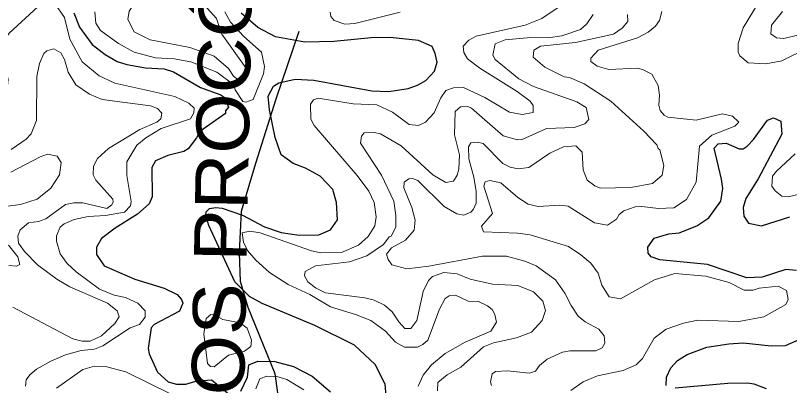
# Model space of a CAD drawing. Extents: x 763.2 to 816.8, y 7896.5 to 7952.7.
# Drawn here: x 791.302 to 794.826, y 7937.388 to 7939.07 of the extents above; entities that cross this region are included whole.
import ezdxf
from ezdxf.enums import TextEntityAlignment as Align

# ---------------------------------------------------------------- set-up
doc = ezdxf.new("R2010")
doc.units = 0
doc.header["$LTSCALE"] = 0.064
for name, color, linetype, lineweight in [('1', 7, 'Continuous', 25), ('2', 7, 'Continuous', 13), ('26', 7, 'Continuous', 25)]:
    doc.layers.add(name, color=color, linetype=linetype, lineweight=lineweight)

msp = doc.modelspace()

# ---------------------------------------------------------------- linework, layer by layer
at = {"layer": '1'}
for points in [[(791.5688, 7939.0821), (791.5942, 7939.0173), (791.6516, 7938.9378), (791.7112, 7938.8919), (791.7659, 7938.8612), (791.8086, 7938.8465), (791.8948, 7938.8315), (791.9795, 7938.8281), (792.0215, 7938.8137), (792.145, 7938.7422), (792.2365, 7938.7095), (792.2542, 7938.6977), (792.2716, 7938.6525), (792.2592, 7938.636), (792.2583, 7938.6247), (792.1416, 7938.5431), (792.1269, 7938.5138), (792.0884, 7938.4643), (792.0687, 7938.4509), (791.996, 7938.4337), (791.9391, 7938.4094), (791.9237, 7938.3788), (791.9253, 7938.2451), (791.9111, 7938.2142), (791.8578, 7938.1661), (791.7561, 7938.1035), (791.6933, 7938.0566), (791.6707, 7938.0172), (791.6712, 7937.9827), (791.7054, 7937.9317), (791.8458, 7937.8706), (791.9795, 7937.8307), (792.039, 7937.8017), (792.0586, 7937.7792), (792.0645, 7937.7626), (792.0498, 7937.7257), (791.9341, 7937.665), (791.9202, 7937.6492), (791.9057, 7937.5556), (791.9111, 7937.5316), (791.9496, 7937.4486)], [(792.9935, 7937.3066), (792.9855, 7937.3934), (792.94, 7937.4835), (792.8456, 7937.5712), (792.6655, 7937.6611), (792.4256, 7937.7597), (792.3683, 7937.7919), (792.3009, 7937.8585), (792.1833, 7938.115), (792.1689, 7938.1604), (792.1698, 7938.1772), (792.1861, 7938.1925), (792.2146, 7938.1971), (792.2432, 7938.1937), (792.3352, 7938.1624), (792.4353, 7938.1086), (792.5121, 7938.0839), (792.5941, 7938.0712), (792.6829, 7938.0725), (792.737, 7938.0957), (792.7683, 7938.1413), (792.7634, 7938.2202), (792.7475, 7938.2781), (792.6887, 7938.3389), (792.622, 7938.3763), (792.5672, 7938.3966), (792.5118, 7938.4363), (792.4852, 7938.5145), (792.4592, 7938.6417), (792.4529, 7938.7036), (792.4776, 7938.7493), (792.5015, 7938.7638), (792.5752, 7938.7806), (792.6607, 7938.7755), (792.9252, 7938.7273), (793.0025, 7938.7248), (793.0898, 7938.7378), (793.1325, 7938.7524), (793.1703, 7938.7737), (793.2099, 7938.8165), (793.222, 7938.8573), (793.2136, 7938.8973), (793.1987, 7938.9283), (793.1365, 7938.9563), (793.0083, 7938.9696), (792.921, 7938.968), (792.7512, 7938.9515), (792.6197, 7938.9484), (792.4858, 7938.973), (792.4063, 7939.0146), (792.3304, 7939.081)], [(794.8577, 7937.9109), (794.8091, 7937.9143), (794.701, 7937.8801), (794.6316, 7937.8768), (794.4529, 7937.9378), (794.236, 7937.9594), (794.1954, 7937.9721), (794.1823, 7937.9894), (794.1814, 7938.016), (794.2093, 7938.0569), (794.2763, 7938.077), (794.323, 7938.0815), (794.4035, 7938.1135), (794.4582, 7938.1503), (794.513, 7938.2262), (794.5218, 7938.2827), (794.5168, 7938.3262), (794.4829, 7938.4665), (794.5013, 7938.4869), (794.5382, 7938.4895), (794.5974, 7938.4641), (794.6145, 7938.4639), (794.6336, 7938.4751), (794.6626, 7938.5056), (794.7259, 7938.5947), (794.7526, 7938.6043), (794.7862, 7938.5894), (794.7914, 7938.5307), (794.6838, 7938.3272), (794.6267, 7938.2382), (794.6157, 7938.1972), (794.6186, 7938.1579), (794.6398, 7938.1257), (794.6985, 7938.1137), (794.8275, 7938.1539)], [(794.2643, 7937.3875), (794.2667, 7937.4258), (794.2853, 7937.4675), (794.3167, 7937.5009), (794.3607, 7937.529), (794.4497, 7937.5623), (794.5498, 7937.5776), (794.6156, 7937.5809), (794.7431, 7937.5679), (794.8079, 7937.5694), (794.8694, 7937.5961)], [(792.3282, 7937.3614), (792.3591, 7937.4256), (792.3654, 7937.4814), (792.4059, 7937.4988), (792.4824, 7937.4971), (792.5678, 7937.474), (792.6533, 7937.4297), (792.7357, 7937.3588)], [(791.9496, 7937.4486), (791.9968, 7937.4049), (792.0354, 7937.3938), (792.0774, 7937.3937), (792.1227, 7937.407), (792.194, 7937.4132)], [(792.194, 7937.4132), (792.2682, 7937.3539)], [(794.7213, 7937.3718), (794.6657, 7937.3934), (794.6352, 7937.3983), (794.5449, 7937.3968), (794.3053, 7937.3756)]]:
    msp.add_lwpolyline(points, dxfattribs=at)
at = {"layer": '2'}
for points in [[(791.7119, 7938.1609), (791.7987, 7938.1764), (791.8264, 7938.2044), (791.8296, 7938.2243), (791.8087, 7938.3418), (791.8086, 7938.4045), (791.8547, 7938.4798), (791.8952, 7938.5136), (791.9663, 7938.5568), (792.0989, 7938.6001), (792.1138, 7938.6272), (792.1156, 7938.6483), (792.0921, 7938.6715), (792.0281, 7938.7019), (791.7551, 7938.7618), (791.6838, 7938.7955), (791.6055, 7938.859), (791.5493, 7938.9624), (791.526, 7939.0611), (791.482, 7939.1249)], [(794.6881, 7939.1334), (794.6147, 7939.0138)], [(791.4048, 7939.1094), (791.274, 7938.9889), (791.2336, 7938.9283), (791.2335, 7938.898), (791.2433, 7938.8801), (791.2694, 7938.7809), (791.2595, 7938.6838), (791.2349, 7938.6049), (791.2165, 7938.5755), (791.1514, 7938.5239), (791.0953, 7938.5112), (791.0275, 7938.5181), (790.9916, 7938.5425), (790.9606, 7938.5795), (790.9492, 7938.6083), (790.9498, 7938.6809), (790.9716, 7938.7612), (791.0591, 7938.9613), (791.069, 7939.1014)], [(791.6641, 7939.0872), (791.6677, 7939.035), (791.69, 7939.0013), (791.7721, 7938.9423), (791.8427, 7938.9034), (791.9402, 7938.8777), (792.0249, 7938.8726), (792.1011, 7938.8595), (792.2194, 7938.8118), (792.2962, 7938.7541), (792.3024, 7938.7317), (792.3379, 7938.679), (792.3516, 7938.6758), (792.3846, 7938.6884), (792.4313, 7938.8054), (792.4362, 7938.8382), (792.4231, 7938.9032), (792.3426, 7938.9746), (792.2816, 7939.0393), (792.256, 7939.0859)], [(793.7778, 7939.11), (793.6985, 7939.0566), (793.6229, 7939.0256), (793.3995, 7938.9761), (793.3661, 7938.9576), (793.3401, 7938.9306), (793.3436, 7938.9023), (793.3608, 7938.8726), (793.4155, 7938.8301), (793.5868, 7938.7247), (793.6457, 7938.68), (793.6593, 7938.6608), (793.6584, 7938.6286), (793.6084, 7938.6196), (793.5506, 7938.6311), (793.4383, 7938.6971), (793.3416, 7938.7429), (793.2961, 7938.7409), (793.2617, 7938.7293), (793.2382, 7938.6961), (793.2091, 7938.628), (793.1686, 7938.5851), (793.1368, 7938.5703), (793.0948, 7938.575), (793.0181, 7938.631), (792.9473, 7938.6638), (792.8389, 7938.6687), (792.6804, 7938.6935), (792.6595, 7938.6863), (792.6452, 7938.6664), (792.647, 7938.5983), (792.6625, 7938.57)], [(792.7343, 7939.0856), (792.7374, 7939.0654), (792.7527, 7939.0465), (792.8019, 7939.0305), (792.8465, 7939.0338), (793.0543, 7939.0845)], [(793.6821, 7938.2022), (793.7797, 7938.2071), (793.8176, 7938.2027), (793.938, 7938.127), (793.9979, 7938.117), (794.0378, 7938.1439), (794.0501, 7938.1654), (794.0719, 7938.1822), (794.1226, 7938.2004), (794.1541, 7938.2021), (794.2296, 7938.1923), (794.2991, 7938.1961), (794.3564, 7938.2339), (794.4015, 7938.3121), (794.4157, 7938.4753), (794.4726, 7938.5258), (794.5776, 7938.5662), (794.5955, 7938.5853), (794.5658, 7938.6129), (794.5202, 7938.6227), (794.4012, 7938.5933), (794.2721, 7938.6084), (794.255, 7938.6161), (794.2378, 7938.6382), (794.2311, 7938.6615), (794.2342, 7938.7082), (794.228, 7938.7514), (794.1985, 7938.8028), (794.1561, 7938.8247), (794.1317, 7938.8299), (794.0031, 7938.8237), (793.9498, 7938.8393), (793.9219, 7938.8609), (793.921, 7938.8757), (793.9542, 7938.9126), (794.1346, 7938.9683), (794.1821, 7938.9935), (794.216, 7939.022), (794.2345, 7939.0467), (794.2441, 7939.0887)], [(795.411, 7939.0946), (795.3896, 7939.0486), (795.3293, 7938.9605), (795.2825, 7938.9267), (795.2625, 7938.9221), (795.2133, 7938.9331), (795.0993, 7939.0022), (795.0302, 7939.0221), (794.7996, 7938.9649), (794.7668, 7938.9681), (794.7409, 7938.9863), (794.7444, 7939.0264), (794.7939, 7939.0881)], [(793.982, 7937.6133), (793.9576, 7937.6437), (793.8953, 7937.6773), (793.8646, 7937.7026), (793.8314, 7937.7508), (793.8037, 7937.8076), (793.7605, 7937.8673), (793.6725, 7937.9316), (793.6209, 7937.9535), (793.5369, 7937.9754), (793.429, 7937.9753), (793.1839, 7937.9296), (793.0846, 7937.9179), (793.0155, 7937.9359), (792.9987, 7937.96), (792.9919, 7937.9841), (793.0146, 7938.0128), (793.0784, 7938.0489), (793.1166, 7938.0942), (793.1215, 7938.1387), (793.1069, 7938.1972), (793.0709, 7938.2861), (793.0713, 7938.3124), (793.0933, 7938.3275), (793.1101, 7938.3285), (793.1338, 7938.3192), (793.2544, 7938.2021), (793.3116, 7938.1676), (793.344, 7938.1615), (793.3751, 7938.1752), (793.3881, 7938.1897), (793.3993, 7938.2171), (793.3994, 7938.2695), (793.3894, 7938.3353), (793.3666, 7938.4181), (793.365, 7938.4733), (793.3746, 7938.4916), (793.4053, 7938.4946), (793.4309, 7938.4877), (793.5216, 7938.3974), (793.5549, 7938.3805), (793.5902, 7938.3731), (793.639, 7938.3793), (793.7353, 7938.444), (793.7965, 7938.4731), (793.8535, 7938.4768), (793.8825, 7938.4479), (793.8861, 7938.3688), (793.9049, 7938.3211), (793.939, 7938.2948), (793.9638, 7938.2855), (794.1035, 7938.2877), (794.2016, 7938.306), (794.2469, 7938.3439), (794.2538, 7938.3878), (794.2352, 7938.4597), (794.2275, 7938.4645), (794.2221, 7938.4822), (794.163, 7938.5444), (794.0118, 7938.6808), (793.8919, 7938.7595), (793.8249, 7938.7886), (793.8006, 7938.7907), (793.7124, 7938.8346), (793.6595, 7938.8797), (793.6618, 7938.9127), (793.6921, 7938.9301), (793.8517, 7938.9465), (794.0249, 7938.9844), (794.0645, 7939.0119), (794.0894, 7939.0428), (794.0877, 7939.0746)], [(793.9315, 7939.0742), (793.9032, 7939.0317), (793.8752, 7939.006), (793.7897, 7938.9769), (793.7267, 7938.9678), (793.6485, 7938.9696)], [(794.6147, 7939.0138), (794.5926, 7938.9426), (794.5926, 7938.9037), (794.5992, 7938.8865), (794.6379, 7938.8545), (794.7184, 7938.8494)], [(793.6485, 7938.9696), (793.5309, 7938.9597), (793.4855, 7938.9415), (793.4751, 7938.8902), (793.486, 7938.8699), (793.5933, 7938.7822)], [(791.2898, 7937.7433), (791.5631, 7937.6001), (791.6063, 7937.589), (791.6428, 7937.589), (791.6946, 7937.6131), (791.7541, 7937.6696), (791.7738, 7937.6996), (791.7657, 7937.7271), (791.7215, 7937.7616), (791.55, 7937.8367), (791.4912, 7937.8715), (791.4032, 7937.937), (791.344, 7937.9963), (791.3164, 7938.0348), (791.3126, 7938.0671), (791.3238, 7938.0948), (791.361, 7938.1276), (791.4079, 7938.1335), (791.441, 7938.145), (791.5302, 7938.2106), (791.568, 7938.2184), (791.6088, 7938.2184), (791.7176, 7938.1928), (791.7406, 7938.2083), (791.7477, 7938.2221), (791.7456, 7938.2341), (791.6684, 7938.3209), (791.6561, 7938.3457), (791.6577, 7938.3845), (791.6764, 7938.4194), (791.7264, 7938.4651), (791.8687, 7938.5519), (791.9466, 7938.5851), (791.9637, 7938.5996), (791.9694, 7938.626), (791.9487, 7938.647), (791.9176, 7938.6588), (791.6968, 7938.6887), (791.6387, 7938.712), (791.5779, 7938.7549), (791.5422, 7938.8126), (791.5261, 7938.8704), (791.5092, 7938.9005), (791.4777, 7938.9184), (791.4451, 7938.9093), (791.4316, 7938.8967), (791.4111, 7938.8512), (791.3994, 7938.7921), (791.3977, 7938.5931), (791.3742, 7938.532), (791.3505, 7938.5083), (791.2827, 7938.4603)], [(794.7184, 7938.8494), (794.7905, 7938.8631), (794.9114, 7938.9235)], [(793.5933, 7938.7822), (793.661, 7938.7467), (793.8583, 7938.6777), (793.9006, 7938.6516), (793.9122, 7938.5977), (793.8945, 7938.5772), (793.8453, 7938.5606), (793.7199, 7938.5559), (793.6088, 7938.5054), (793.5875, 7938.5046), (793.5229, 7938.5231), (793.3787, 7938.6486), (793.3609, 7938.6562), (793.3279, 7938.6541), (793.3043, 7938.6341), (793.3012, 7938.5278), (793.3238, 7938.4371), (793.3209, 7938.3706), (793.3135, 7938.3442), (793.296, 7938.3161), (793.2613, 7938.3099), (793.2017, 7938.3456), (793.0581, 7938.4777), (792.9644, 7938.5314), (792.9354, 7938.5374), (792.8894, 7938.5359), (792.8778, 7938.522), (792.8737, 7938.4889), (792.968, 7938.3432), (793.0249, 7938.2261), (793.0346, 7938.1611), (793.0341, 7938.1081), (793.012, 7938.0668), (793.0032, 7938.0635), (792.9777, 7938.0288), (792.9012, 7937.9777), (792.8223, 7937.9494), (792.6681, 7937.9322), (792.6207, 7937.9058), (792.6188, 7937.8856), (792.6336, 7937.8586), (792.6682, 7937.8317), (792.7135, 7937.8095), (792.8925, 7937.7858), (792.9353, 7937.775), (792.9826, 7937.7531), (793.0176, 7937.7227), (793.0471, 7937.6767), (793.0748, 7937.6468), (793.1018, 7937.647), (793.1297, 7937.6831), (793.1584, 7937.8155), (793.1821, 7937.8645), (793.2001, 7937.8827), (793.2522, 7937.9014), (793.3125, 7937.8952), (793.3728, 7937.8714), (793.4743, 7937.849), (793.5894, 7937.8422), (793.6612, 7937.8142), (793.7029, 7937.7705), (793.7147, 7937.728), (793.7007, 7937.6831), (793.6518, 7937.6302), (793.5836, 7937.605), (793.479, 7937.5811), (793.4324, 7937.5627), (793.3304, 7937.4715), (793.268, 7937.4363), (793.2251, 7937.402), (793.2237, 7937.3626)], [(792.6625, 7938.57), (792.8577, 7938.3431), (792.9113, 7938.2711), (792.9358, 7938.2202), (792.9442, 7938.1552), (792.939, 7938.1142)], [(791.2814, 7938.3577), (791.4141, 7938.4273), (791.4477, 7938.4388), (791.4924, 7938.4307), (791.5108, 7938.401), (791.5029, 7938.3458), (791.4628, 7938.2855), (791.4015, 7938.2355), (791.3254, 7938.2104), (791.1592, 7938.1893)], [(794.8511, 7938.441), (794.766, 7938.3625), (794.7492, 7938.3391), (794.7456, 7938.2934), (794.7606, 7938.2723), (794.7915, 7938.2484), (794.8201, 7938.2449), (794.9088, 7938.2662)], [(793.831, 7937.3647), (793.8866, 7937.4036), (793.9523, 7937.4315), (794.0681, 7937.4565), (794.1278, 7937.482), (794.1563, 7937.51), (794.2096, 7937.6021), (794.264, 7937.6432), (794.3435, 7937.6715), (794.4093, 7937.6841), (794.5958, 7937.678), (794.7095, 7937.7005), (794.8094, 7937.7557), (794.8193, 7937.7781), (794.8123, 7937.8193), (794.7743, 7937.839), (794.688, 7937.8306), (794.6611, 7937.8205), (794.6197, 7937.8208), (794.5507, 7937.8556), (794.4447, 7937.8848), (794.3033, 7937.8963), (794.2107, 7937.8682), (794.0568, 7937.7817), (794.0054, 7937.7909), (793.9722, 7937.8435), (793.9544, 7937.8987), (793.9208, 7937.9435), (793.876, 7937.9819), (793.8191, 7938.0193), (793.6453, 7938.0724), (793.5875, 7938.0805), (793.4325, 7938.0859), (793.4233, 7938.1125), (793.4744, 7938.1703), (793.4343, 7938.2943), (793.44, 7938.313)], [(793.44, 7938.313), (793.4625, 7938.3202), (793.5122, 7938.3089), (793.5891, 7938.2428), (793.6368, 7938.2119), (793.6821, 7938.2022)], [(791.4887, 7938.068), (791.5064, 7938.107), (791.5238, 7938.1222), (791.5695, 7938.1421), (791.633, 7938.1559), (791.7119, 7938.1609)], [(792.939, 7938.1142), (792.908, 7938.0658), (792.8642, 7938.0252), (792.7858, 7937.993), (792.6919, 7937.9915), (792.65, 7938.0006), (792.4166, 7938.0821), (792.3691, 7938.0886), (792.3347, 7938.0814), (792.3397, 7938.0388), (792.3593, 7938.0021), (792.3965, 7937.9579), (792.4589, 7937.9019), (792.5438, 7937.8465), (792.6421, 7937.8018), (792.7369, 7937.7446), (792.8505, 7937.7107), (792.9195, 7937.6827), (792.9874, 7937.6345), (793.0326, 7937.5849), (793.074, 7937.5613), (793.1325, 7937.5612), (793.1567, 7937.5733), (793.1789, 7937.5944), (793.2326, 7937.7352), (793.2588, 7937.7833), (793.2765, 7937.7946), (793.3052, 7937.7977), (793.3627, 7937.7718), (793.4096, 7937.7696), (793.4513, 7937.7505), (793.4726, 7937.7325), (793.4851, 7937.71), (793.4914, 7937.6759), (793.467, 7937.6339), (793.3495, 7937.5839), (793.2582, 7937.5332), (793.1957, 7937.4823), (793.1588, 7937.4348), (793.1349, 7937.3846)], [(791.3488, 7937.3848), (791.3516, 7937.4137), (791.3684, 7937.4366), (791.3984, 7937.4613), (791.4629, 7937.4984), (791.5301, 7937.5275), (791.6008, 7937.5463), (791.6614, 7937.5533), (791.6995, 7937.5675), (791.825, 7937.6497), (791.8675, 7937.665), (791.8931, 7937.6981), (791.8923, 7937.7266), (791.8595, 7937.7616), (791.8034, 7937.7875), (791.7521, 7937.7981), (791.6851, 7937.8252), (791.5781, 7937.9049), (791.537, 7937.943), (791.5066, 7937.9862), (791.4885, 7938.0446), (791.4887, 7938.068)], [(791.2702, 7938.0256), (791.3131, 7937.9733), (791.3228, 7937.9373), (791.3069, 7937.9295), (791.2722, 7937.9328)], [(793.7925, 7937.5393), (793.8267, 7937.5447), (793.9444, 7937.5448), (793.9734, 7937.5593), (793.9845, 7937.58), (793.982, 7937.6133)], [(793.4698, 7937.3872), (793.4653, 7937.4047), (793.4722, 7937.441), (793.4882, 7937.451), (793.5408, 7937.4543), (793.6417, 7937.4434), (793.6691, 7937.4534), (793.6882, 7937.4785), (793.7226, 7937.5076), (793.7925, 7937.5393)], [(792.0085, 7937.3495), (791.8047, 7937.4497), (791.7126, 7937.4742), (791.6619, 7937.475), (791.6098, 7937.4608), (791.4891, 7937.3752)], [(792.6153, 7937.368), (792.5383, 7937.4148), (792.4929, 7937.4279), (792.4463, 7937.4296), (792.4154, 7937.418), (792.397, 7937.3722)]]:
    msp.add_lwpolyline(points, dxfattribs=at)
for points in [[(792.2066, 7938.8855), (792.0958, 7938.9247), (791.9152, 7938.9595), (791.8431, 7938.9961), (791.8138, 7939.0523), (791.8194, 7939.0894), (791.8432, 7939.1239), (791.8868, 7939.1323), (792.0321, 7939.129), (792.1044, 7939.1285), (792.1481, 7939.1186), (792.1746, 7939.1025), (792.2182, 7939.0566), (792.2414, 7938.9857), (792.3506, 7938.8324), (792.3401, 7938.787), (792.3142, 7938.7794), (792.2942, 7938.7934), (792.2719, 7938.8283)], [(792.3449, 7937.5435), (792.3738, 7937.5645), (792.3769, 7937.5936), (792.3575, 7937.6476), (792.3246, 7937.6728), (792.2463, 7937.6876), (792.2065, 7937.7092), (792.1914, 7937.7103), (792.1704, 7937.6924), (792.1603, 7937.622), (792.1759, 7937.488), (792.1906, 7937.4742), (792.2066, 7937.4728), (792.2714, 7937.5256)]]:
    msp.add_lwpolyline(points, close=True, dxfattribs=at)
at = {"layer": '26'}
msp.add_lwpolyline([(792.2591, 7935.6099), (792.3703, 7936.1719), (792.4315, 7936.5918), (792.4971, 7937.0335), (792.5102, 7937.2566), (792.484, 7937.4403), (792.4315, 7937.5715), (792.3615, 7937.7421), (792.3265, 7937.8602), (792.3221, 7937.9914), (792.3309, 7938.1795), (792.3965, 7938.3982), (792.4884, 7938.6913), (792.5938, 7938.9984)], dxfattribs=at)

# ---------------------------------------------------------------- texts
at = {"layer": '26', "width": 1.1}
msp.add_text('SERRA DOS PROCÓPIOS', height=0.24, rotation=88.909, dxfattribs=at).set_placement((792.354, 7937.9293), align=Align.CENTER)

doc.saveas('drawing.dxf')
